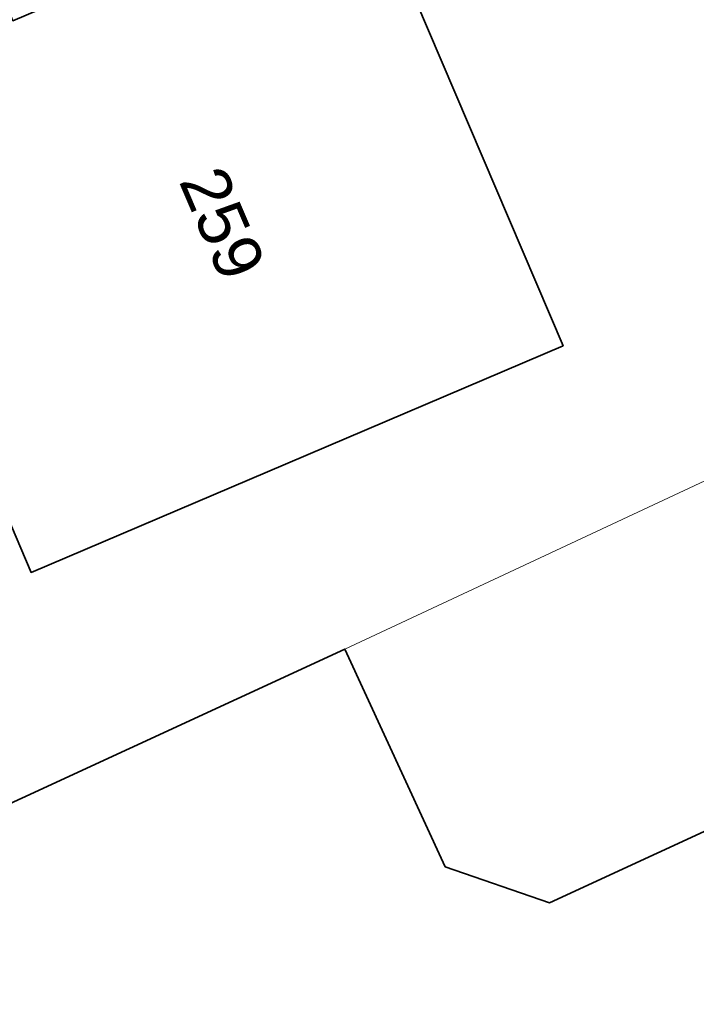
# Model space of a CAD drawing. Header units: metres. Extents: x 163628 to 167676, y 402708 to 405373.
# Tile 609 of 656: x 166373 to 166383, y 404382 to 404397. Entities that reach past the tile are written whole.
import ezdxf
from ezdxf.enums import TextEntityAlignment as Align

# ---------------------------------------------------------------- set-up
doc = ezdxf.new("R2010")
doc.units = ezdxf.units.M
for name, color, linetype, lineweight in [('X-CA190022.004-UO-BGT_Ondergrond$0$GE_401_OTDErf_Vlak_GEM', 253, 'Continuous', 9), ('X-CA190022.004-UO-BGT_Ondergrond$0$GE_4502_GBKN_Huisnummer_Lijn_GEM', 7, 'Continuous', 9), ('X-CA190022.004-UO-BGT_Ondergrond$0$GE_601_PNDgrondvlakpand_Vlak_MV_GEM', 34, 'Continuous', 35), ('X-CA190022.004-UO-KAD_Percelen$0$B-WE-KG-GRENS_PERCEEL-GV', 150, 'Continuous', 9)]:
    doc.layers.add(name, color=color, linetype=linetype, lineweight=lineweight)
doc.styles.add('X-CA190022.004-UO-BGT_Ondergrond$0$BGT_NAR', font='arial.ttf', dxfattribs={"height": 1})

msp = doc.modelspace()

# ---------------------------------------------------------------- linework, layer by layer
at = {"layer": 'X-CA190022.004-UO-BGT_Ondergrond$0$GE_401_OTDErf_Vlak_GEM', "flags": 128}
for points in [[(166366.554, 404398.356), (166371.154, 404400.317), (166372.546, 404397.052), (166377.965, 404399.362), (166381.106, 404391.994), (166376.506, 404390.033), (166372.827, 404388.465), (166369.813, 404395.554), (166365.21, 404393.597), (166365.096, 404393.865), (166362.52, 404392.729), (166361.092, 404395.966), (166363.703, 404397.141), (166366.554, 404398.356)], [(166372.709, 404380.815), (166370.93, 404379.991), (166369.327, 404383.407), (166377.709, 404387.273)], [(166377.709, 404387.273), (166379.271, 404383.886), (166380.895, 404383.325), (166384.246, 404384.87), (166384.762, 404383.732), (166385.767, 404384.194), (166387.583, 404380.266), (166386.582, 404379.794), (166387.125, 404378.63), (166384.282, 404377.327), (166384.379, 404377.134), (166381.076, 404375.619), (166380.993, 404375.806), (166378.401, 404374.59), (166376.409, 404378.892)]]:
    msp.add_lwpolyline(points, dxfattribs=at)
at = {"layer": 'X-CA190022.004-UO-BGT_Ondergrond$0$GE_601_PNDgrondvlakpand_Vlak_MV_GEM', "flags": 128}
for points in [[(166377.965, 404399.362), (166381.106, 404391.994), (166376.506, 404390.033), (166372.827, 404388.465), (166369.813, 404395.554), (166365.21, 404393.597), (166365.096, 404393.865), (166362.52, 404392.729), (166361.092, 404395.966), (166363.703, 404397.141), (166366.554, 404398.356), (166371.154, 404400.317), (166372.546, 404397.052), (166377.965, 404399.362)], [(166372.709, 404380.815), (166370.93, 404379.991), (166369.327, 404383.407), (166377.709, 404387.273), (166379.271, 404383.886), (166380.895, 404383.325), (166384.246, 404384.87), (166384.762, 404383.732), (166385.767, 404384.194)]]:
    msp.add_lwpolyline(points, dxfattribs=at)
at = {"layer": 'X-CA190022.004-UO-KAD_Percelen$0$B-WE-KG-GRENS_PERCEEL-GV', "flags": 128}
for points in [[(166387.151, 404391.685), (166383.337, 404399.687), (166382.229, 404402.124), (166381.162, 404404.578), (166356.841, 404394.185), (166363.104, 404380.653), (166363.142, 404380.571), (166369.327, 404383.407), (166377.709, 404387.273)], [(166388.877, 404376.557), (166389.309, 404376.786), (166389.717, 404377.058), (166390.096, 404377.368), (166390.444, 404377.715), (166390.754, 404378.093), (166391.027, 404378.501), (166391.258, 404378.934), (166391.446, 404379.388), (166391.585, 404379.853), (166391.68, 404380.331), (166391.727, 404380.815), (166391.728, 404381.302), (166391.68, 404381.786), (166391.585, 404382.264), (166391.443, 404382.729), (166391.258, 404383.18), (166387.151, 404391.685), (166377.709, 404387.273), (166369.327, 404383.407), (166363.142, 404380.571), (166366.245, 404373.9), (166369.373, 404367.173)]]:
    msp.add_lwpolyline(points, close=True, dxfattribs=at)

# ---------------------------------------------------------------- texts
at = {"layer": 'X-CA190022.004-UO-BGT_Ondergrond$0$GE_4502_GBKN_Huisnummer_Lijn_GEM', "style": 'X-CA190022.004-UO-BGT_Ondergrond$0$BGT_NAR'}
msp.add_text('259', height=0.75, rotation=293.1, dxfattribs=at).set_placement((166375.808, 404393.902), align=Align.MIDDLE_CENTER)

doc.saveas('drawing.dxf')
